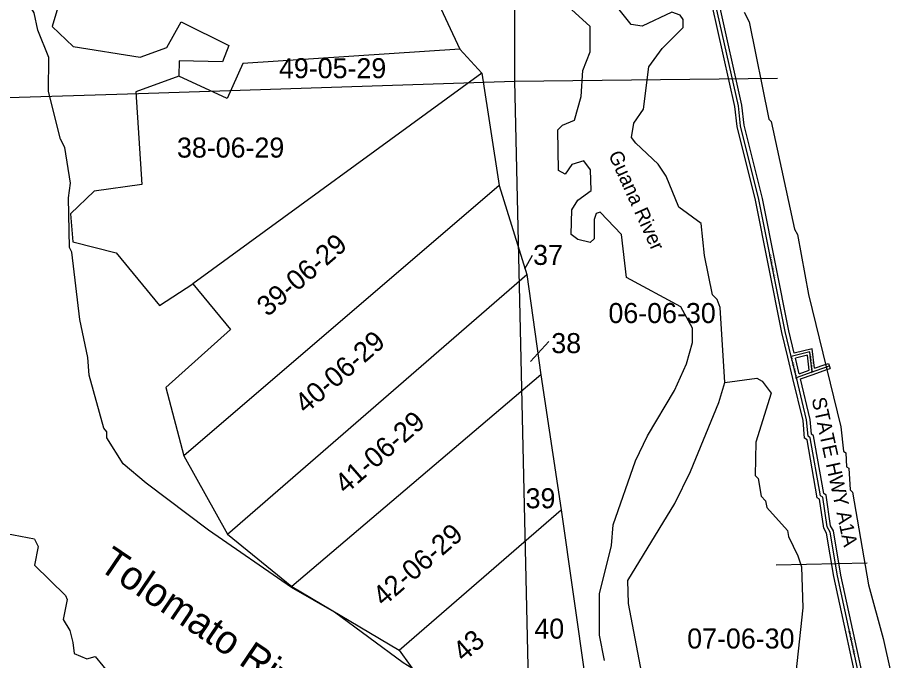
# Model space of a CAD drawing. Extents: x 418523 to 616617, y 1878279 to 2196743.
# Drawn here: x 546006 to 555893, y 2060687 to 2067907 of the extents above; entities that cross this region are included whole.
import ezdxf

# ---------------------------------------------------------------- set-up
doc = ezdxf.new("R2010")
doc.units = 0
for name, color, linetype in [('Level 1', 7, 'Continuous'), ('Level 2', 7, 'Continuous'), ('Level 22', 7, 'Continuous'), ('Level 23', 7, 'Continuous'), ('Level 28', 7, 'Continuous'), ('Level 31', 7, 'Continuous'), ('Level 32', 7, 'Continuous'), ('Level 34', 7, 'Continuous'), ('Level 41', 7, 'Continuous'), ('Level 5', 7, 'Continuous'), ('Level 7', 7, 'Continuous')]:
    doc.layers.add(name, color=color, linetype=linetype)

msp = doc.modelspace()

# ---------------------------------------------------------------- linework, layer by layer
at = {"layer": 'Level 1'}
for p, q in [((551587.268, 2080662.885), (551585.618, 2067192.876)), ((546809.022, 2069204.525), (546392.875, 2067805.18)), ((550657.136, 2068230.687), (550969.674, 2067553.827)), ((547681.297, 2067572.847), (547842.612, 2067858.193)), ((547842.612, 2067858.193), (548378.148, 2067593.243)), ((546392.875, 2067805.18), (546629.884, 2067583.349)), ((546629.884, 2067583.349), (547383.255, 2067461.533)), ((547383.255, 2067461.533), (547681.297, 2067572.847)), ((548378.148, 2067593.243), (548306.635, 2067408.482)), ((550969.674, 2067553.827), (548534.983, 2067393.205)), ((550969.674, 2067553.827), (551216.854, 2067281.889)), ((547819.95, 2067422.89), (547814.486, 2067250.384)), ((548306.635, 2067408.482), (547819.95, 2067422.89)), ((548534.983, 2067393.205), (548357.994, 2066997.495)), ((547814.486, 2067250.384), (547332.413, 2067072.264)), ((548357.994, 2066997.495), (547814.486, 2067250.384)), ((551216.854, 2067281.889), (547972.031, 2064916.327)), ((551216.854, 2067281.889), (551413.076, 2066020.99)), ((551585.618, 2067192.876), (554537.392, 2067224.869)), ((547364.511, 2067054.321), (551585.618, 2067192.876)), ((551585.618, 2067192.876), (551742.61, 2060173.375)), ((537550.563, 2066756.553), (547364.511, 2067054.321)), ((547332.413, 2067072.264), (547401.775, 2066031.561)), ((547401.775, 2066031.561), (546867.306, 2065957.558)), ((546867.306, 2065957.558), (546601.756, 2065703.952)), ((551413.076, 2066020.99), (547871.973, 2062984.541)), ((551413.076, 2066020.99), (551722.625, 2065021.207)), ((546601.756, 2065703.952), (546626.784, 2065387.142)), ((546626.784, 2065387.142), (547113.804, 2065266.436)), ((547113.804, 2065266.436), (547600.304, 2064674.398)), ((548361.379, 2062105.704), (551722.625, 2065021.207)), ((551722.625, 2065021.207), (551880.375, 2063894.558)), ((547600.304, 2064674.398), (547972.031, 2064916.327)), ((547972.031, 2064916.327), (548396.197, 2064404.306)), ((548396.197, 2064404.306), (547669.294, 2063752.026)), ((551880.375, 2063894.558), (549086.183, 2061516.473)), ((551880.375, 2063894.558), (552109.441, 2062379.051)), ((547669.294, 2063752.026), (547871.973, 2062984.541)), ((547871.973, 2062984.541), (548361.379, 2062105.704)), ((550290.009, 2060802.498), (552109.441, 2062379.051)), ((552109.441, 2062379.051), (552420.341, 2060171.533)), ((548361.379, 2062105.704), (549086.183, 2061516.473)), ((554520.555, 2061759.392), (555543.832, 2061780.886)), ((549086.183, 2061516.473), (550290.009, 2060802.498)), ((550290.009, 2060802.498), (550741.211, 2060176.095))]:
    msp.add_line(p, q, dxfattribs=at)
at = {"layer": 'Level 2'}
for p, q in [((551781.089, 2065234.848), (551694.904, 2065079.633)), ((551970.721, 2064269.072), (551763.876, 2064044.872))]:
    msp.add_line(p, q, dxfattribs=at)
at = {"layer": 'Level 22'}
msp.add_line((554748.096, 2063863.875), (554691.147, 2064100.418), dxfattribs=at)
for points in [[(554691.147, 2064100.418), (554623.872, 2064379.905), (554327.637, 2065864.505), (554121.684, 2066690.249), (554096.994, 2066915.429), (553837.873, 2068075.901)], [(555528.345, 2060163.091), (555208.175, 2061635.485), (555126.286, 2062127.756), (555092.894, 2062186.036), (555043.805, 2062519.657), (555018.845, 2062536.456), (554904.164, 2063187.015), (554879.205, 2063203.813), (554862.938, 2063387.148), (554748.096, 2063863.875)]]:
    msp.add_lwpolyline(points, dxfattribs=at)
at = {"layer": 'Level 23'}
for p, q in [((554709.208, 2063854.511), (554652.258, 2064091.055)), ((554778.956, 2063906.591), (554737.049, 2064080.65))]:
    msp.add_line(p, q, dxfattribs=at)
for points in [[(554652.257, 2064091.057), (554584.798, 2064371.307), (554288.595, 2065855.746), (554082.217, 2066683.196), (554057.473, 2066908.871), (553803.51, 2068046.242)], [(554723.008, 2064138.986), (554662.945, 2064388.501), (554366.679, 2065873.262), (554161.152, 2066697.301), (554136.516, 2066921.987), (553876.913, 2068084.618)], [(555487.385, 2060163.203), (555168.879, 2061627.95), (555088.006, 2062114.106), (555054.422, 2062172.722), (555006.804, 2062496.343), (554982.404, 2062512.765), (554867.724, 2063163.325), (554841.047, 2063181.279), (554823.355, 2063380.661), (554709.209, 2063854.507)], [(555571.177, 2060162.975), (555567.657, 2060170.56), (555247.471, 2061643.021), (555164.565, 2062141.407), (555131.367, 2062199.351), (555080.807, 2062542.971), (555055.286, 2062560.146), (554940.605, 2063210.705), (554917.364, 2063226.348), (554902.52, 2063393.634), (554793.079, 2063847.946)]]:
    msp.add_lwpolyline(points, dxfattribs=at)
at = {"layer": 'Level 31'}
for p, q in [((554925.84, 2063926.658), (555080.137, 2063981.142)), ((555080.137, 2063981.142), (555116.889, 2063994.132)), ((554748.096, 2063863.875), (554925.84, 2063926.658))]:
    msp.add_line(p, q, dxfattribs=at)
msp.add_lwpolyline([(554925.84, 2063926.658), (554900.824, 2064151.111), (554691.147, 2064100.418)], dxfattribs=at)
at = {"layer": 'Level 32'}
for p, q in [((554935.83, 2063898.369), (555090.127, 2063952.854)), ((554951.472, 2063967.524), (555070.148, 2064009.431)), ((555070.139, 2064009.428), (555106.892, 2064022.418)), ((555090.135, 2063952.856), (555126.888, 2063965.846)), ((555106.892, 2064022.418), (555126.888, 2063965.846)), ((554778.956, 2063906.591), (554893.386, 2063947.011)), ((554793.079, 2063847.946), (554935.833, 2063898.37))]:
    msp.add_line(p, q, dxfattribs=at)
for points in [[(554951.472, 2063967.524), (554926.869, 2064188.274), (554723.008, 2064138.985)], [(554893.386, 2063947.011), (554874.779, 2064113.95), (554737.05, 2064080.651)]]:
    msp.add_lwpolyline(points, dxfattribs=at)
at = {"layer": 'Level 5'}
for points in [[(546231.828, 2067767.531), (546190.773, 2067959.426), (546132.739, 2068059.628), (545958.102, 2068193.599)], [(553946.817, 2063807.574), (553891.198, 2064649.744), (553858.144, 2064741.546), (553808.293, 2064791.727), (553718.031, 2065233.847), (553677.523, 2065592.476), (553428.013, 2065776.658), (553287.442, 2066127.275), (553196.157, 2066260.957), (552946.816, 2066495.191), (552897.034, 2066562.041), (552922.561, 2066720.336), (553031.46, 2066878.371), (553091.341, 2067353.344), (553242.08, 2067561.261), (553476.25, 2067793.929), (553476.539, 2067885.631), (553443.357, 2067935.742), (553351.754, 2067969.422), (553017.82, 2067812.105), (552892.807, 2067829.174), (552635.454, 2068155.139), (552410.269, 2068122.516), (552177.083, 2068198.326)], [(552594.493, 2060685.821), (552537.045, 2060969.447), (552538.575, 2061436.289), (552673.717, 2061977.724), (552691.142, 2062211.081), (552943.583, 2062927.191), (553077.879, 2063210.2), (553379.646, 2063717.736), (553513.973, 2064017.395), (553581.479, 2064258.951), (553581.975, 2064417.336), (553449.367, 2064659.52), (552841.896, 2064986.631), (552785.104, 2065470.303), (552544.164, 2065721.217), (552502.424, 2065704.676), (552477.214, 2065638.044), (552476.499, 2065421.299), (552434.689, 2065379.747), (552293.064, 2065413.586), (552218.232, 2065472.167), (552227.486, 2065747.234), (552294.495, 2065855.417), (552444.916, 2065963.302), (552437.361, 2066196.718), (552362.628, 2066297.01), (552229.115, 2066255.757), (552153.756, 2066147.643), (552078.864, 2066189.554), (552071.994, 2066648.086), (552122.174, 2066697.947), (552255.755, 2066755.87), (552331.661, 2067022.377), (552349.275, 2067314.085), (552433.323, 2067522.231), (552434.237, 2067805.668), (552143.344, 2068073.381)], [(554160.383, 2067966.771), (554218.416, 2067858.198), (554439.944, 2066765.413), (554464.855, 2066740.303), (554727.708, 2065530.686), (554760.849, 2065472.194), (554883.677, 2064796.558), (555245.657, 2063311.505), (555278.124, 2063036.278), (555303.064, 2063019.538), (555310.909, 2062861.115), (555335.859, 2062844.374), (555351.745, 2062602.558), (555376.656, 2062577.448), (555556.663, 2061534.814), (555721.439, 2060934.071), (555893.124, 2060162.101)], [(550791.868, 2060175.958), (550750.978, 2060325.032), (550576.499, 2060509.025), (550335.241, 2060659.866), (549561.821, 2061229.262), (549079.184, 2061505.924), (548147.599, 2062150.871), (547449.082, 2062678.356), (547191.331, 2062895.949), (547008.881, 2063188.314), (547009.109, 2063255.006), (546975.898, 2063296.786), (546811.092, 2063889.22), (546795.068, 2064089.325), (546704.776, 2064514.805), (546615.519, 2065273.712), (546590.677, 2065323.794), (546575.824, 2065882.397), (546601.362, 2066049.032), (546535.972, 2066449.401), (546486.279, 2066541.263), (546354.624, 2067075.216), (546355.867, 2067458.695), (546231.828, 2067767.531)], [(553051.103, 2060169.82), (553027.258, 2060459.33), (552863.335, 2061326.87), (552855.849, 2061585.326), (553383.843, 2062450.574), (553560.079, 2062808.485), (553879.37, 2063582.717), (553946.817, 2063807.574)], [(546196.566, 2062048.876), (545879.948, 2062108.245), (545730.352, 2062242.116), (545597.794, 2062492.631), (545598.21, 2062626.015), (545640.289, 2062750.929)], [(546196.566, 2062048.876), (546237.959, 2061965.385), (546195.593, 2061757.11), (546544.608, 2061414.165), (546561.149, 2061372.424), (546518.753, 2061147.467), (546593.357, 2061022.195), (546626.281, 2060888.712), (546642.524, 2060763.609), (546784.079, 2060704.789), (546875.849, 2060729.511), (547050.229, 2060520.507), (547058.369, 2060453.786), (546957.87, 2060320.731), (546965.913, 2060229.029), (546987.106, 2060186.293)]]:
    msp.add_lwpolyline(points, dxfattribs=at)
at = {"layer": 'Level 7'}
msp.add_lwpolyline([(553946.817, 2063807.574), (554305.444, 2063856.449), (554363.666, 2063822.908), (554463.281, 2063689.196), (554294.759, 2063139.521), (554285.217, 2062764.411), (554318.429, 2062730.971), (554351.124, 2062530.796), (554400.975, 2062480.616), (554417.418, 2062405.523), (554649.989, 2062146.35), (554658.1, 2062079.618), (554765.787, 2061862.513), (554807.041, 2061737.341), (554822.251, 2061278.77), (554702.243, 2060165.336)], dxfattribs=at)

# ---------------------------------------------------------------- texts
at = {"layer": 'Level 2'}
for s, p in [('49-05-29', (548940.096, 2067226.175)), ('38-06-29', (547795.248, 2066334.394)), ('37', (551792.649, 2065128.948)), ('06-06-30', (552638.721, 2064476.083)), ('38', (551997.014, 2064138.213)), ('39', (551708.746, 2062395.466)), ('40', (551807.056, 2060931.068)), ('07-06-30', (553522.484, 2060820.283))]:
    msp.add_text(s, height=225, dxfattribs=at).set_placement(p)
for s, p in [('39-06-29', (548813.727, 2064538.954)), ('40-06-29', (549239.943, 2063448.784)), ('41-06-29', (549687.761, 2062546.701)), ('42-06-29', (550114.176, 2061283.901)), ('43', (551013.464, 2060661.533))]:
    msp.add_text(s, height=225, rotation=40.937, dxfattribs=at).set_placement(p)
at = {"layer": 'Level 28'}
msp.add_text('STATE HWY A1A', height=160, rotation=282.2667333, dxfattribs=at).set_placement((554918.746, 2063624.986))
at = {"layer": 'Level 34'}
for s, rotation, p in [('STATE HWY A1A', 281.2833223, (554438.984, 2065242.612)), ('STATE HWY A1A', 283.5356194, (554678.148, 2064101.017)), ('ACHER PARK', 276.3582833, (554890.392, 2064131.877)), ('STATE HWY A1A', 282.2667333, (555330.01, 2061016.371))]:
    msp.add_text(s, height=25, rotation=rotation, dxfattribs=at).set_placement(p)
at = {"layer": 'Level 41'}
for s, height, rotation, p in [('Guana River', 160, 294.3386833, (552634.36, 2066368.253)), ('Tolomato River', 320, 325.9310167, (546899.19, 2061717.297))]:
    msp.add_text(s, height=height, rotation=rotation, dxfattribs=at).set_placement(p)

doc.saveas('drawing.dxf')
